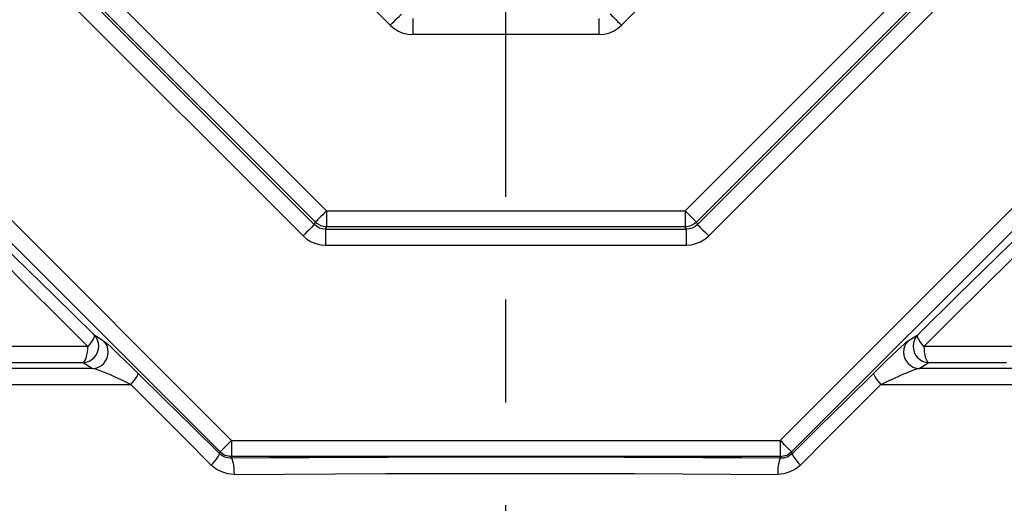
# Model space of a CAD drawing. Header units: millimetres. Extents: x 196 to 2027204, y -221452 to 153872.
# Tile 314 of 381: x 1216658 to 1217265, y -197991 to -197693. Entities that reach past the tile are written whole.
import ezdxf

# ---------------------------------------------------------------- set-up
doc = ezdxf.new("R2010")
doc.units = ezdxf.units.MM
doc.linetypes.add('CENTER', pattern=[50.8, 31.75, -6.35, 6.35, -6.35])
doc.layers.get('Defpoints').update_dxf_attribs({"lineweight": 18})
doc.layers.add('00_Основной', color=163, linetype='Continuous', lineweight=40)
doc.layers.add('ТМ-размеры', color=25, linetype='Continuous', lineweight=20)
doc.styles.add('SFINKS', font='SFINKS.shx', dxfattribs={"width": 0.7, "oblique": 15})
doc.dimstyles.new('кира-50', dxfattribs={"dimtxt": 150, "dimasz": 40, "dimexe": 15, "dimexo": 0, "dimgap": 20, "dimtad": 1, "dimdec": 0, "dimrnd": 5, "dimdsep": 46, "dimtxsty": 'SFINKS', "dimblk1": 'OBLIQUE', "dimblk2": 'OBLIQUE', "dimsah": 1, "dimcen": 2.5, "dimclrd": 252, "dimclre": 252, "dimclrt": 252, "dimadec": 0, "dimazin": 0, "dimtfac": 1, "dimtdec": 0, "dimtofl": 0, "dimtmove": 0, "dimatfit": 3, "dimldrblk": 'OBLIQUE', "dimfxl": 15, "dimtfill": 1, "dimtolj": 1, "dimtzin": 0, "dimlwd": 20, "dimlwe": 20, "dimarcsym": 0})

# ---------------------------------------------------------------- blocks, each defined once
blk = doc.blocks.new('_Oblique')
at = {"color": 0, "linetype": 'ByBlock', "lineweight": -2}
blk.add_line((-0.5, -0.5), (0.5, 0.5), dxfattribs=at)
blk = doc.blocks.new('*D85')
at = {"layer": 'Defpoints', "color": 0, "linetype": 'ByBlock', "lineweight": 50, "transparency": 16777216}
for p in [(1216957.71, -194978.27), (1216957.71, -203390.23), (1218392.05, -203390.23)]:
    blk.add_point(p, dxfattribs=at)
at = {"layer": 'ТМ-размеры', "color": 252, "linetype": 'ByBlock', "lineweight": 20, "transparency": 16777216}
for p, q in [((1216957.71, -194978.27), (1218407.05, -194978.27)), ((1218392.05, -194978.27), (1218392.05, -203390.23)), ((1216957.71, -203390.23), (1218407.05, -203390.23))]:
    blk.add_line(p, q, dxfattribs=at)
at = {"layer": 'ТМ-размеры', "color": 252, "linetype": 'ByBlock', "lineweight": 20, "transparency": 16777216, "xscale": 40, "yscale": 40, "zscale": 40}
for p, rotation in [((1218392.05, -194978.27), 90), ((1218392.05, -203390.23), 270)]:
    blk.add_blockref('_Oblique', p, dxfattribs=dict(at, rotation=rotation))
at = {"layer": 'ТМ-размеры', "color": 252, "linetype": 'ByBlock', "transparency": 16777216, "insert": (1218297.05, -199184.25), "char_height": 150, "attachment_point": 5, "rotation": 90, "style": 'SFINKS', "bg_fill": 3, "box_fill_scale": 1.1, "bg_fill_color": 256, "bg_fill_true_color": 13158600, "bg_fill_transparency": 0}
blk.add_mtext('\\A1;8410', dxfattribs=at)

msp = doc.modelspace()

# ---------------------------------------------------------------- linework, layer by layer
at = {"color": 252, "linetype": 'CENTER', "lineweight": 25, "ltscale": 10}
msp.add_line((1216957.71, -203390.23, 0.2), (1216957.71, -194978.28, 0.2), dxfattribs=at)
at = {"layer": '00_Основной', "color": 252, "lineweight": 25, "ltscale": 10}
for p, q in [((1216886.33, -197696.37, 0.2), (1216805.09, -197615.13, 0.2)), ((1217110.33, -197615.13, 0.2), (1217029.09, -197696.37, 0.2)), ((1216690.51, -197654.44, 0.2), (1216847.03, -197810.96, 0.2)), ((1217068.39, -197810.96, 0.2), (1217224.91, -197654.44, 0.2)), ((1216682.06, -197662.01, 0.2), (1216839.45, -197819.41, 0.2)), ((1216840.07, -197817.91, 0.2), (1216683.55, -197661.39, 0.2)), ((1217231.87, -197661.39, 0.2), (1217075.35, -197817.91, 0.2)), ((1217075.97, -197819.41, 0.2), (1217233.36, -197662.01, 0.2)), ((1216832.48, -197826.38, 0.2), (1216675.08, -197668.98, 0.2)), ((1217082.94, -197826.38, 0.2), (1217240.33, -197668.98, 0.2)), ((1217015.16, -197702.14, 0.2), (1216900.26, -197702.14, 0.2)), ((1216548.79, -197713.14, 0.2), (1216788.33, -197952.67, 0.2)), ((1217127.09, -197952.67, 0.2), (1217366.63, -197713.14, 0.2)), ((1216781.27, -197959.74, 0.2), (1216541.73, -197720.21, 0.2)), ((1217373.7, -197720.21, 0.2), (1217134.15, -197959.74, 0.2)), ((1216847.03, -197810.96, 0.2), (1217068.39, -197810.96, 0.2)), ((1216839.45, -197819.41, 0.2), (1216840.07, -197817.91, 0.2)), ((1216847.03, -197820.8, 0.2), (1216846.41, -197822.3, 0.2)), ((1217068.39, -197820.8, 0.2), (1216847.03, -197820.8, 0.2)), ((1217069.01, -197822.3, 0.2), (1217068.39, -197820.8, 0.2)), ((1217075.35, -197817.91, 0.2), (1217075.97, -197819.41, 0.2)), ((1216846.41, -197822.3, 0.2), (1217069.01, -197822.3, 0.2)), ((1216846.41, -197832.15, 0.2), (1217069.01, -197832.15, 0.2)), ((1216788.33, -197952.67, 0.2), (1217127.09, -197952.67, 0.2)), ((1216781.27, -197959.74, 0.2), (1216780.83, -197960.79, 0.2)), ((1217134.58, -197960.79, 0.2), (1217134.15, -197959.74, 0.2)), ((1216787.93, -197963.61, 0.2), (1216788.33, -197962.66, 0.2)), ((1217127.09, -197962.66, 0.2), (1216788.33, -197962.66, 0.2)), ((1217127.09, -197962.66, 0.2), (1217127.49, -197963.61, 0.2))]:
    msp.add_line(p, q, dxfattribs=at)
at = {"layer": '00_Основной', "color": 252, "lineweight": 25, "ltscale": 10, "elevation": 0.2}
for points in [[(1216886.33, -197696.37), (1216887.56, -197695.14), (1216888.76, -197693.96), (1216889.87, -197692.84), (1216890.87, -197691.83), (1216891.75, -197690.96), (1216892.45, -197690.25), (1216892.97, -197689.73), (1216893.3, -197689.42)], [(1216900.26, -197692.3), (1216900.26, -197692.75), (1216900.26, -197693.48), (1216900.26, -197694.48), (1216900.26, -197695.72), (1216900.26, -197697.15), (1216900.26, -197698.73), (1216900.26, -197700.41), (1216900.26, -197702.14)], [(1217015.16, -197692.3), (1217015.16, -197692.75), (1217015.16, -197693.48), (1217015.16, -197694.48), (1217015.16, -197695.72), (1217015.16, -197697.15), (1217015.16, -197698.73), (1217015.16, -197700.41), (1217015.16, -197702.14)], [(1217022.12, -197689.42), (1217022.45, -197689.73), (1217022.96, -197690.25), (1217023.67, -197690.96), (1217024.55, -197691.83), (1217025.55, -197692.84), (1217026.66, -197693.96), (1217027.86, -197695.14), (1217029.09, -197696.37)], [(1216886.33, -197696.37), (1216888.68, -197698.39), (1216891.32, -197700), (1216894.17, -197701.18), (1216897.18, -197701.9), (1216900.26, -197702.14)], [(1217015.16, -197702.14), (1217018.24, -197701.9), (1217021.25, -197701.18), (1217024.09, -197700), (1217026.73, -197698.39), (1217029.09, -197696.37)], [(1216847.03, -197810.96), (1216845.8, -197812.18), (1216844.62, -197813.37), (1216843.5, -197814.48), (1216842.48, -197815.5), (1216841.61, -197816.37), (1216840.91, -197817.08), (1216840.38, -197817.6), (1216840.07, -197817.91)], [(1216847.03, -197810.96), (1216847.03, -197812.69), (1216847.03, -197814.37), (1216847.03, -197815.95), (1216847.03, -197817.38), (1216847.03, -197818.62), (1216847.03, -197819.62), (1216847.03, -197820.35), (1216847.03, -197820.8)], [(1217068.39, -197810.96), (1217069.62, -197812.18), (1217070.8, -197813.37), (1217071.92, -197814.48), (1217072.93, -197815.5), (1217073.81, -197816.37), (1217074.51, -197817.08), (1217075.04, -197817.6), (1217075.35, -197817.91)], [(1217068.39, -197810.96), (1217068.39, -197812.69), (1217068.39, -197814.37), (1217068.39, -197815.95), (1217068.39, -197817.38), (1217068.39, -197818.62), (1217068.39, -197819.62), (1217068.39, -197820.35), (1217068.39, -197820.8)], [(1216703.45, -197887.52), (1216678.8, -197863.29), (1216654.42, -197839.4), (1216630.37, -197815.85)], [(1216839.45, -197819.41), (1216839.12, -197819.73), (1216838.61, -197820.26), (1216837.9, -197820.96), (1216837.03, -197821.84), (1216836.02, -197822.83), (1216834.91, -197823.96), (1216833.71, -197825.15), (1216832.48, -197826.38)], [(1216846.41, -197822.3), (1216844.49, -197822.13), (1216842.64, -197821.57), (1216840.93, -197820.66), (1216839.45, -197819.41)], [(1216847.03, -197820.8), (1216846.07, -197820.75), (1216845.12, -197820.59), (1216844.18, -197820.35), (1216843.28, -197820.03), (1216842.4, -197819.62), (1216841.57, -197819.12), (1216840.79, -197818.56), (1216840.07, -197817.91)], [(1217075.35, -197817.91), (1217074.63, -197818.56), (1217073.85, -197819.12), (1217073.02, -197819.62), (1217072.14, -197820.03), (1217071.24, -197820.35), (1217070.29, -197820.59), (1217069.35, -197820.75), (1217068.39, -197820.8)], [(1217075.97, -197819.41), (1217074.49, -197820.66), (1217072.79, -197821.57), (1217070.93, -197822.13), (1217069.01, -197822.3)], [(1217075.97, -197819.41), (1217076.29, -197819.73), (1217076.81, -197820.26), (1217077.52, -197820.96), (1217078.39, -197821.84), (1217079.4, -197822.83), (1217080.51, -197823.96), (1217081.71, -197825.15), (1217082.94, -197826.38)], [(1217285.05, -197815.85), (1217260.99, -197839.4), (1217236.62, -197863.29), (1217211.97, -197887.52)], [(1216627.38, -197822.92), (1216645.01, -197840.39), (1216663.13, -197858.37), (1216681.1, -197876.22), (1216699.57, -197894.59)], [(1216832.48, -197826.38), (1216834.84, -197828.38), (1216837.48, -197830), (1216840.33, -197831.19), (1216843.33, -197831.91), (1216846.41, -197832.15)], [(1216846.41, -197822.3), (1216846.41, -197822.75), (1216846.41, -197823.48), (1216846.41, -197824.49), (1216846.41, -197825.72), (1216846.41, -197827.14), (1216846.41, -197828.72), (1216846.41, -197830.42), (1216846.41, -197832.15)], [(1217069.01, -197822.3), (1217069.01, -197822.75), (1217069.01, -197823.48), (1217069.01, -197824.49), (1217069.01, -197825.72), (1217069.01, -197827.14), (1217069.01, -197828.72), (1217069.01, -197830.42), (1217069.01, -197832.15)], [(1217069.01, -197832.15), (1217072.09, -197831.91), (1217075.09, -197831.19), (1217077.94, -197830), (1217080.58, -197828.38), (1217082.94, -197826.38)], [(1217215.85, -197894.59), (1217234.32, -197876.22), (1217252.29, -197858.37), (1217270.41, -197840.39), (1217288.04, -197822.92)], [(1216696.66, -197904.56), (1216698.57, -197904.3), (1216700.38, -197903.68), (1216702.05, -197902.72), (1216703.5, -197901.45), (1216704.71, -197899.94), (1216705.58, -197898.22), (1216706.13, -197896.37), (1216706.3, -197894.45), (1216706.12, -197892.53), (1216705.55, -197890.7), (1216704.66, -197889), (1216703.45, -197887.52)], [(1216703.45, -197887.52), (1216703.59, -197887.93), (1216703.53, -197888.51), (1216703.28, -197889.26), (1216702.84, -197890.13), (1216702.25, -197891.15), (1216701.49, -197892.24), (1216700.58, -197893.41), (1216699.57, -197894.59)], [(1216703.45, -197887.52), (1216706.77, -197889.57), (1216709.36, -197891.18)], [(1217206.06, -197891.18), (1217209.37, -197889.13), (1217211.97, -197887.52)], [(1217211.97, -197887.52), (1217210.76, -197889), (1217209.87, -197890.7), (1217209.3, -197892.53), (1217209.12, -197894.45), (1217209.29, -197896.37), (1217209.84, -197898.22), (1217210.71, -197899.94), (1217211.91, -197901.45), (1217213.37, -197902.72), (1217215.03, -197903.68), (1217216.85, -197904.3), (1217218.76, -197904.56)], [(1217215.85, -197894.59), (1217214.83, -197893.41), (1217213.95, -197892.24), (1217213.19, -197891.15), (1217212.58, -197890.13), (1217212.14, -197889.26), (1217211.89, -197888.51), (1217211.83, -197887.93), (1217211.97, -197887.52)], [(1216699.57, -197894.59), (1216683.59, -197894.59), (1216667.75, -197894.59), (1216652.01, -197894.59)], [(1216696.66, -197904.56), (1216697.24, -197904.23), (1216697.79, -197903.57), (1216698.3, -197902.59), (1216698.73, -197901.35), (1216699.09, -197899.87), (1216699.36, -197898.22), (1216699.51, -197896.44), (1216699.57, -197894.59)], [(1216702.56, -197908.21), (1216704.47, -197907.96), (1216706.29, -197907.34), (1216707.95, -197906.38), (1216709.42, -197905.12), (1216710.6, -197903.6), (1216711.49, -197901.87), (1216712.04, -197900.02), (1216712.21, -197898.1), (1216712.03, -197896.19), (1216711.46, -197894.35), (1216710.57, -197892.66), (1216709.36, -197891.18)], [(1216709.36, -197891.18), (1216710.32, -197891.92), (1216711.9, -197893.29), (1216713.92, -197895.13), (1216716.25, -197897.3), (1216718.83, -197899.74), (1216722.51, -197903.27), (1216726.42, -197907.07), (1216730.53, -197911.1)], [(1217184.89, -197911.1), (1217188.8, -197907.26), (1217192.55, -197903.61), (1217196.1, -197900.21), (1217199.35, -197897.13), (1217201.63, -197895.02), (1217203.59, -197893.24), (1217205.11, -197891.9), (1217206.06, -197891.18)], [(1217206.06, -197891.18), (1217204.85, -197892.66), (1217203.96, -197894.35), (1217203.39, -197896.19), (1217203.21, -197898.1), (1217203.38, -197900.02), (1217203.93, -197901.87), (1217204.82, -197903.6), (1217206, -197905.12), (1217207.47, -197906.38), (1217209.13, -197907.34), (1217210.97, -197907.96), (1217212.86, -197908.21)], [(1217215.85, -197894.59), (1217215.91, -197896.44), (1217216.06, -197898.22), (1217216.33, -197899.87), (1217216.68, -197901.35), (1217217.12, -197902.59), (1217217.63, -197903.57), (1217218.18, -197904.23), (1217218.76, -197904.56)], [(1217279, -197894.59), (1217263.41, -197894.59), (1217247.67, -197894.59), (1217231.82, -197894.59), (1217215.85, -197894.59)], [(1216648.57, -197904.56), (1216664.47, -197904.56), (1216680.5, -197904.56), (1216696.66, -197904.56)], [(1216696.66, -197904.56), (1216699.96, -197906.6), (1216702.56, -197908.21)], [(1217212.86, -197908.21), (1217216.18, -197906.16), (1217218.76, -197904.56)], [(1217218.76, -197904.56), (1217234.91, -197904.56), (1217250.95, -197904.56), (1217266.85, -197904.56)], [(1216702.56, -197908.21), (1216681.13, -197908.21), (1216659.87, -197908.21), (1216638.83, -197908.21)], [(1216726.12, -197918.17), (1216724.63, -197917.42), (1216722.79, -197916.54), (1216720.65, -197915.5), (1216718.26, -197914.38), (1216716.16, -197913.42), (1216714.45, -197912.66), (1216713.1, -197912.06), (1216711.7, -197911.47), (1216710.42, -197910.92), (1216709.25, -197910.44), (1216708.19, -197910.03), (1216707.25, -197909.66), (1216706.24, -197909.3), (1216705.37, -197909), (1216704.63, -197908.74), (1216702.56, -197908.21)], [(1216726.12, -197918.17), (1216727.21, -197916.96), (1216728.17, -197915.77), (1216729.02, -197914.66), (1216729.69, -197913.64), (1216730.19, -197912.77), (1216730.51, -197912.03), (1216730.62, -197911.47), (1216730.53, -197911.1)], [(1216780.83, -197960.79), (1216763.98, -197944.14), (1216747.22, -197927.57), (1216730.53, -197911.1)], [(1217184.89, -197911.1), (1217168.2, -197927.57), (1217151.43, -197944.14), (1217134.58, -197960.79)], [(1217184.89, -197911.1), (1217184.79, -197911.47), (1217184.91, -197912.03), (1217185.23, -197912.77), (1217185.72, -197913.64), (1217186.41, -197914.66), (1217187.25, -197915.77), (1217188.22, -197916.96), (1217189.29, -197918.17)], [(1217189.29, -197918.17), (1217191.48, -197917.08), (1217194.32, -197915.72), (1217197.61, -197914.18), (1217200.33, -197912.94), (1217202.32, -197912.06), (1217204.07, -197911.31), (1217205.62, -197910.68), (1217206.99, -197910.13), (1217208.19, -197909.66), (1217209.64, -197909.13), (1217210.78, -197908.74), (1217211.6, -197908.5), (1217212.29, -197908.32), (1217212.86, -197908.21)], [(1217276.58, -197908.21), (1217255.55, -197908.21), (1217234.29, -197908.21), (1217212.86, -197908.21)], [(1216639.58, -197918.17), (1216660.92, -197918.17), (1216682.48, -197918.17), (1216704.21, -197918.17), (1216726.12, -197918.17)], [(1216726.12, -197918.17), (1216742.25, -197934.27), (1216758.83, -197950.84), (1216775.85, -197967.85)], [(1217139.56, -197967.85), (1217156.59, -197950.84), (1217173.16, -197934.27), (1217189.29, -197918.17)], [(1217189.29, -197918.17), (1217211.21, -197918.17), (1217232.94, -197918.17), (1217254.5, -197918.17), (1217275.84, -197918.17)], [(1216788.33, -197952.67), (1216786.99, -197954.01), (1216785.69, -197955.31), (1216784.47, -197956.52), (1216783.42, -197957.58), (1216782.54, -197958.46), (1216781.88, -197959.14), (1216781.44, -197959.56), (1216781.27, -197959.74)], [(1216788.33, -197952.67), (1216788.33, -197954.58), (1216788.33, -197956.41), (1216788.33, -197958.12), (1216788.33, -197959.62), (1216788.33, -197960.86), (1216788.33, -197961.8), (1216788.33, -197962.41), (1216788.33, -197962.66)], [(1217127.09, -197952.67), (1217127.09, -197954.58), (1217127.09, -197956.41), (1217127.09, -197958.12), (1217127.09, -197959.62), (1217127.09, -197960.86), (1217127.09, -197961.8), (1217127.09, -197962.41), (1217127.09, -197962.66)], [(1217134.15, -197959.74), (1217133.98, -197959.56), (1217133.54, -197959.14), (1217132.88, -197958.46), (1217132, -197957.58), (1217130.95, -197956.52), (1217129.73, -197955.31), (1217128.43, -197954.01), (1217127.09, -197952.67)], [(1216775.85, -197967.85), (1216777, -197966.62), (1216778.04, -197965.42), (1216778.96, -197964.29), (1216779.72, -197963.26), (1216780.3, -197962.38), (1216780.69, -197961.65), (1216780.86, -197961.12), (1216780.83, -197960.79)], [(1216787.93, -197963.61), (1216785.75, -197963.4), (1216784.14, -197962.93), (1216782.87, -197962.32), (1216781.76, -197961.59), (1216780.83, -197960.79)], [(1216788.33, -197962.66), (1216787.35, -197962.62), (1216786.38, -197962.47), (1216785.43, -197962.23), (1216784.5, -197961.9), (1216783.63, -197961.48), (1216782.78, -197960.98), (1216781.99, -197960.39), (1216781.27, -197959.74)], [(1217134.15, -197959.74), (1217133.43, -197960.39), (1217132.64, -197960.98), (1217131.81, -197961.48), (1217130.92, -197961.9), (1217129.98, -197962.23), (1217129.04, -197962.47), (1217128.07, -197962.62), (1217127.09, -197962.66)], [(1217134.58, -197960.79), (1217133.13, -197961.97), (1217131.3, -197962.92), (1217130.3, -197963.26), (1217129.02, -197963.52), (1217127.49, -197963.61)], [(1217134.58, -197960.79), (1217134.56, -197961.12), (1217134.72, -197961.65), (1217135.12, -197962.38), (1217135.7, -197963.26), (1217136.46, -197964.29), (1217137.38, -197965.42), (1217138.42, -197966.62), (1217139.56, -197967.85)], [(1217127.49, -197963.61), (1217103.47, -197963.47), (1217079.35, -197963.33), (1217055.14, -197963.23), (1217030.84, -197963.14), (1217006.5, -197963.09), (1216982.11, -197963.04), (1216957.72, -197963.03), (1216933.31, -197963.04), (1216908.92, -197963.09), (1216884.58, -197963.14), (1216860.28, -197963.23), (1216836.07, -197963.33), (1216811.95, -197963.47), (1216787.93, -197963.61)], [(1216787.93, -197963.61), (1216788.31, -197963.86), (1216788.66, -197964.47), (1216788.99, -197965.42), (1216789.28, -197966.66), (1216789.53, -197968.17), (1216789.7, -197969.86), (1216789.82, -197971.7), (1216789.86, -197973.62)], [(1217127.49, -197963.61), (1217127.1, -197963.86), (1217126.75, -197964.47), (1217126.43, -197965.42), (1217126.14, -197966.66), (1217125.9, -197968.17), (1217125.72, -197969.86), (1217125.6, -197971.7), (1217125.55, -197973.62)], [(1216789.86, -197973.62), (1216786.01, -197973.26), (1216782.3, -197972.15), (1216778.86, -197970.33), (1216775.85, -197967.85)], [(1216789.86, -197973.62), (1216820.98, -197973.42), (1216852.25, -197973.26), (1216883.62, -197973.15), (1216915.05, -197973.06), (1216946.49, -197973.04), (1216977.92, -197973.04), (1217007.57, -197973.08), (1217037.19, -197973.16), (1217066.75, -197973.27), (1217096.22, -197973.42), (1217125.55, -197973.62)], [(1217139.56, -197967.85), (1217136.56, -197970.33), (1217133.12, -197972.15), (1217129.4, -197973.26), (1217125.55, -197973.62)]]:
    msp.add_lwpolyline(points, dxfattribs=at)

# ---------------------------------------------------------------- next in the draw order: dimensions: what is measured, and where the dimension line sits
at = {"layer": 'ТМ-размеры', "color": 3, "linetype": 'ByBlock'}
dim = msp.add_linear_dim(base=(1218392.05, -203390.23, 0.2), p1=(1216957.71, -194978.27, 0.2), p2=(1216957.71, -203390.23, 0.2), angle=90, dimstyle='кира-50', dxfattribs=at)
dim.commit()
dim.dimension.update_dxf_attribs({"geometry": '*D85', "text_midpoint": (1218297.05, -199184.25, 0.2)})

doc.saveas('drawing.dxf')
